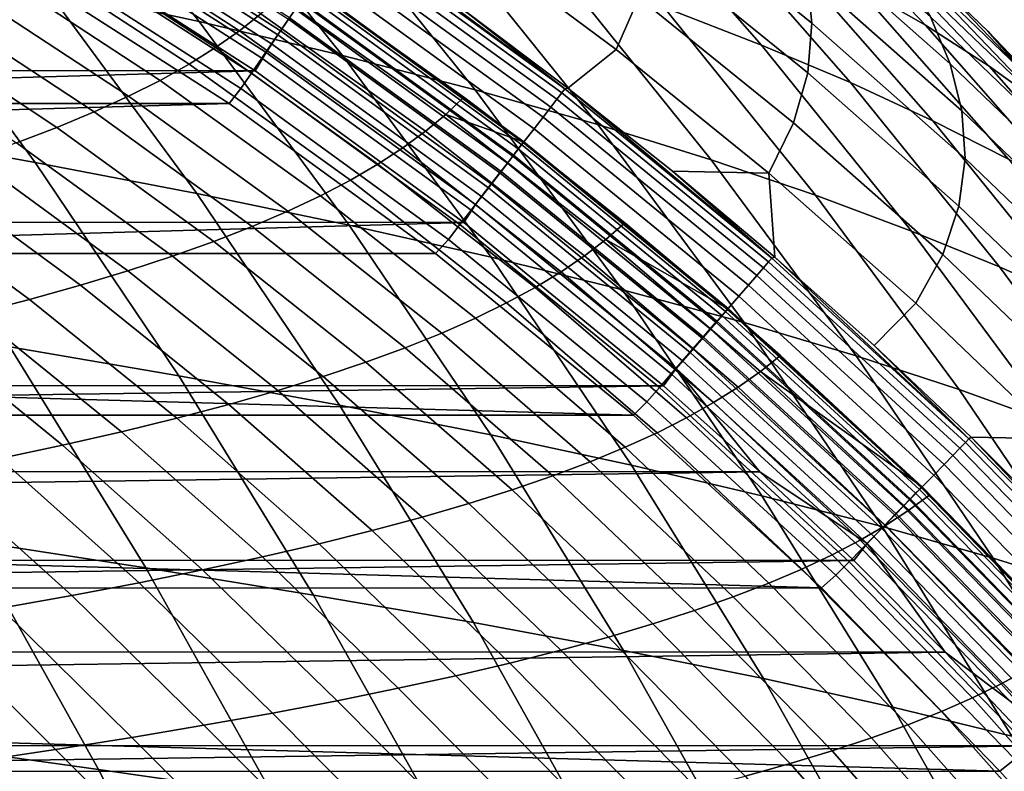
# Model space of a CAD drawing. Header units: metres. Extents: x -166 to 33, y -71 to 34.
# Tile 288 of 332: x 23.69 to 27.16, y 10.65 to 13.3. Entities that reach past the tile are written whole.
import ezdxf

# ---------------------------------------------------------------- set-up
doc = ezdxf.new("R2010")
doc.units = ezdxf.units.M
doc.layers.add('solid_12208131', color=7, linetype='CONTINUOUS')

msp = doc.modelspace()

# ---------------------------------------------------------------- linework, layer by layer
at = {"layer": 'solid_12208131'}
for points in [[(24.326982, 13.294647, 35.974609), (23.786894, 13.412196, 31.808123), (23.226309, 14.113138, 31.90362), (23.770571, 13.989454, 36.064831)], [(26.325304, 13.86606, 77.706451), (26.883781, 13.281144, 77.653587), (26.63625, 13.423841, 73.516953), (26.072069, 14.015041, 73.573433)], [(24.830601, 13.175327, 40.147774), (24.326982, 13.294647, 35.974609), (23.770571, 13.989454, 36.064831), (24.278469, 13.863908, 40.232681)], [(26.306143, 13.211804, 61.029514), (25.962717, 13.345342, 56.878803), (25.402365, 13.985402, 56.948277), (25.750963, 13.845538, 61.094799)], [(26.545885, 13.796626, 94.281097), (27.10375, 13.26016, 94.240379), (26.944376, 13.413281, 90.106117), (26.380301, 13.955942, 90.15036)], [(25.925026, 13.742164, 119.155853), (26.483664, 13.288661, 119.135696), (26.465588, 13.462299, 114.988335), (25.899817, 13.921728, 115.012863)], [(26.555084, 13.716157, 81.839005), (27.107796, 13.137564, 81.789665), (26.883781, 13.281144, 77.653587), (26.325304, 13.86606, 77.706451)], [(25.297934, 13.054315, 44.321331), (24.830601, 13.175327, 40.147774), (24.278469, 13.863908, 40.232681), (24.750217, 13.736584, 44.401089)], [(26.306143, 13.211804, 61.029514), (25.750963, 13.845538, 61.094799), (26.070145, 13.706836, 65.238304), (26.620121, 13.079599, 65.176971)], [(24.644629, 13.307005, 136.157349), (23.870296, 13.80476, 136.157349), (23.833061, 13.743019, 136.180923), (24.603951, 13.247478, 136.180923)], [(24.612734, 13.261742, 136.560669), (23.841148, 13.757935, 136.560669), (23.866915, 13.800641, 136.606796), (24.640884, 13.302917, 136.606796)], [(25.875032, 13.379036, 127.457703), (25.313173, 13.797794, 127.468819), (25.240664, 13.608592, 131.622726), (25.794889, 13.195576, 131.616821)], [(26.417253, 13.634583, 110.846291), (26.970348, 13.145993, 110.818581), (26.900974, 13.310749, 106.677879), (26.341137, 13.805462, 106.709427)], [(26.68783, 13.636039, 98.411095), (27.239408, 13.105818, 98.373795), (27.10375, 13.26016, 94.240379), (26.545885, 13.796626, 94.281097)], [(24.603951, 13.247478, 136.180923), (23.833061, 13.743019, 136.180923), (23.794588, 13.679225, 136.195221), (24.561918, 13.18597, 136.195221)], [(24.581314, 13.215787, 136.521744), (23.812387, 13.710269, 136.521744), (23.841148, 13.757935, 136.560669), (24.612734, 13.261742, 136.560669)], [(25.730062, 12.931748, 48.490124), (25.297934, 13.054315, 44.321331), (24.750217, 13.736584, 44.401089), (25.186907, 13.607626, 48.565048)], [(25.917589, 13.561249, 123.304092), (26.469009, 13.113716, 123.288513), (26.483664, 13.288661, 119.135696), (25.925026, 13.742164, 119.155853)], [(24.547205, 13.165899, 136.490723), (23.781168, 13.658525, 136.490723), (23.812387, 13.710269, 136.521744), (24.581314, 13.215787, 136.521744)], [(24.468227, 13.261527, 142.137817), (24.544041, 13.321686, 140.41571), (23.947332, 13.709262, 140.40715), (23.875267, 13.647406, 142.125015)], [(26.365168, 13.565726, 69.378807), (26.909821, 12.944945, 69.321228), (26.620121, 13.079599, 65.176971), (26.070145, 13.706836, 65.238304)], [(26.76144, 13.565255, 85.972015), (27.308323, 12.993029, 85.92614), (27.107796, 13.137564, 81.789665), (26.555084, 13.716157, 81.839005)], [(24.511038, 13.113001, 136.46817), (23.748062, 13.603658, 136.46817), (23.781168, 13.658525, 136.490723), (24.547205, 13.165899, 136.490723)], [(23.794588, 13.679225, 136.195221), (23.760414, 13.61153, 136.199997), (24.523552, 13.120598, 136.199997), (24.561918, 13.18597, 136.195221)], [(23.213644, 13.528216, 27.653147), (23.749229, 12.798166, 27.557758), (23.151136, 12.906811, 23.414053), (22.61167, 13.643054, 23.513912)], [(24.384022, 13.202442, 143.860886), (24.468227, 13.261527, 142.137817), (23.875267, 13.647406, 142.125015), (23.794849, 13.586653, 143.84375)], [(26.465588, 13.462299, 114.988335), (27.011869, 12.979883, 114.964645), (26.970348, 13.145993, 110.818581), (26.417253, 13.634583, 110.846291)], [(26.806217, 13.474102, 102.542381), (27.351437, 12.950177, 102.508484), (27.239408, 13.105818, 98.373795), (26.68783, 13.636039, 98.411095)], [(23.760414, 13.61153, 136.199997), (7.33399, 13.612463, 136.199997), (6.570978, 13.121778, 136.199997)], [(24.523552, 13.120598, 136.199997), (23.760414, 13.61153, 136.199997), (6.570978, 13.121778, 136.199997)], [(24.47348, 13.058066, 136.454514), (23.713684, 13.546679, 136.454514), (23.748062, 13.603658, 136.46817), (24.511038, 13.113001, 136.46817)], [(25.602901, 13.043093, 135.780701), (24.842087, 13.595957, 135.780701), (24.826643, 13.573358, 135.85144), (25.586197, 13.021409, 135.85144)], [(25.614023, 13.057531, 135.707077), (24.852371, 13.611006, 135.707077), (24.842087, 13.595957, 135.780701), (25.602901, 13.043093, 135.780701)], [(25.614023, 13.057531, 135.707077), (24.862116, 13.614232, 135.633392), (24.852371, 13.611006, 135.707077)], [(25.614023, 13.057531, 135.707077), (25.247593, 13.342394, 135.633362), (24.862116, 13.614232, 135.633392)], [(26.128817, 12.807818, 52.653721), (25.730062, 12.931748, 48.490124), (25.186907, 13.607626, 48.565048), (25.590353, 13.477231, 52.724121)], [(25.794889, 13.195576, 131.616821), (25.240664, 13.608592, 131.622726), (25.247593, 13.342394, 135.633362), (25.624828, 13.059986, 135.633331)], [(24.29109, 13.144382, 145.58493), (24.384022, 13.202442, 143.860886), (23.794849, 13.586653, 143.84375), (23.705748, 13.526954, 145.563385)], [(25.586197, 13.021409, 135.85144), (24.826643, 13.573358, 135.85144), (24.806286, 13.54357, 135.918167), (25.56418, 12.992828, 135.918167)], [(25.875032, 13.379036, 127.457703), (26.419151, 12.937516, 127.44693), (26.469009, 13.113716, 123.288513), (25.917589, 13.561249, 123.304092)], [(26.63625, 13.423841, 73.516953), (27.175512, 12.809553, 73.462959), (26.909821, 12.944945, 69.321228), (26.365168, 13.565726, 69.378807)], [(26.944376, 13.413281, 90.106117), (27.485369, 12.847466, 90.06369), (27.308323, 12.993029, 85.92614), (26.76144, 13.565255, 85.972015)], [(23.786894, 13.412196, 31.808123), (24.318583, 12.688401, 31.717548), (23.749229, 12.798166, 27.557758), (23.213644, 13.528216, 27.653147)], [(24.189093, 13.087298, 147.309937), (24.29109, 13.144382, 145.58493), (23.705748, 13.526954, 145.563385), (23.607622, 13.468257, 147.283905)], [(24.47348, 13.058066, 136.454514), (24.431746, 13.005406, 136.449997), (23.676027, 13.49112, 136.449997), (23.713684, 13.546679, 136.454514)], [(25.56418, 12.992828, 135.918167), (24.806286, 13.54357, 135.918167), (24.781343, 13.507068, 135.979797), (25.537203, 12.957808, 135.979797)], [(6.665222, 13.00564, 136.449997), (23.676027, 13.49112, 136.449997), (24.431746, 13.005406, 136.449997)], [(25.537203, 12.957808, 135.979797), (24.781343, 13.507068, 135.979797), (24.752211, 13.464437, 136.03537), (25.505695, 12.916905, 136.03537)], [(24.077688, 13.031141, 149.035843), (24.189093, 13.087298, 147.309937), (23.607622, 13.468257, 147.283905), (23.500137, 13.410513, 149.005264)], [(25.505695, 12.916905, 136.03537), (24.752211, 13.464437, 136.03537), (24.719355, 13.416359, 136.083984), (25.470161, 12.870775, 136.083984)], [(26.496367, 12.68245, 56.812637), (26.128817, 12.807818, 52.653721), (25.590353, 13.477231, 52.724121), (25.962717, 13.345342, 56.878803)], [(26.483664, 13.288661, 119.135696), (27.023056, 12.812467, 119.116226), (27.011869, 12.979883, 114.964645), (26.465588, 13.462299, 114.988335)], [(26.900974, 13.310749, 106.677879), (27.439772, 12.793176, 106.647514), (27.351437, 12.950177, 102.508484), (26.806217, 13.474102, 102.542381)], [(25.194536, 12.967583, 138.698807), (25.258347, 13.028007, 136.974548), (24.714088, 13.416642, 136.974319), (24.611801, 13.382967, 138.694534)], [(25.470161, 12.870775, 136.083984), (24.719355, 13.416359, 136.083984), (24.683302, 13.3636, 136.124847), (25.431168, 12.820156, 136.124847)], [(24.717043, 13.414306, 136.911667), (24.714088, 13.416642, 136.974319), (25.258347, 13.028007, 136.974548)], [(26.883781, 13.281144, 77.653587), (27.417595, 12.673387, 77.60305), (27.175512, 12.809553, 73.462959), (26.63625, 13.423841, 73.516953)], [(23.956535, 12.975863, 150.762558), (24.077688, 13.031141, 149.035843), (23.500137, 13.410513, 149.005264), (23.382956, 13.353671, 150.727325)], [(24.854713, 12.577188, 35.889038), (24.318583, 12.688401, 31.717548), (23.786894, 13.412196, 31.808123), (24.326982, 13.294647, 35.974609)], [(25.123167, 12.908153, 140.424042), (25.194536, 12.967583, 138.698807), (24.611801, 13.382967, 138.694534), (24.544041, 13.321686, 140.41571)], [(25.433308, 12.824258, 136.717056), (24.685373, 13.367988, 136.717056), (24.700891, 13.390682, 136.779175), (25.450089, 12.846033, 136.779175)], [(25.450089, 12.846033, 136.779175), (24.700891, 13.390682, 136.779175), (24.711512, 13.406218, 136.844452), (25.461576, 12.860938, 136.844452)], [(25.461576, 12.860938, 136.844452), (24.711512, 13.406218, 136.844452), (24.717043, 13.414306, 136.911667), (25.467556, 12.868698, 136.911667)], [(24.717043, 13.414306, 136.911667), (25.258347, 13.028007, 136.974548), (25.465092, 12.871324, 136.97464)], [(25.467556, 12.868698, 136.911667), (24.717043, 13.414306, 136.911667), (25.465092, 12.871324, 136.97464)], [(27.10375, 13.26016, 94.240379), (27.638786, 12.700803, 94.201324), (27.485369, 12.847466, 90.06369), (26.944376, 13.413281, 90.106117)], [(23.825294, 12.921412, 152.489929), (23.956535, 12.975863, 150.762558), (23.382956, 13.353671, 150.727325), (23.255733, 13.297681, 152.449997)], [(25.431168, 12.820156, 136.124847), (24.683302, 13.3636, 136.124847), (24.644629, 13.307005, 136.157349), (25.389339, 12.765856, 136.157349)], [(25.411541, 12.796015, 136.659241), (24.665249, 13.338551, 136.659241), (24.685373, 13.367988, 136.717056), (25.433308, 12.824258, 136.717056)], [(26.419151, 12.937516, 127.44693), (25.875032, 13.379036, 127.457703), (25.794889, 13.195576, 131.616821), (26.331617, 12.760111, 131.611099)], [(25.043709, 12.849813, 142.150284), (25.123167, 12.908153, 140.424042), (24.544041, 13.321686, 140.41571), (24.468227, 13.261527, 142.137817)], [(25.385191, 12.761826, 136.606796), (24.640884, 13.302917, 136.606796), (24.665249, 13.338551, 136.659241), (25.411541, 12.796015, 136.659241)], [(25.614023, 13.057531, 135.707077), (25.624828, 13.059986, 135.633331), (25.247593, 13.342394, 135.633362)], [(26.834864, 12.555467, 60.967339), (26.496367, 12.68245, 56.812637), (25.962717, 13.345342, 56.878803), (26.306143, 13.211804, 61.029514)], [(23.683622, 12.867743, 154.21785), (23.825294, 12.921412, 152.489929), (23.255733, 13.297681, 152.449997), (23.118134, 13.242493, 154.173141)], [(25.354269, 12.464296, 40.067242), (24.854713, 12.577188, 35.889038), (24.326982, 13.294647, 35.974609), (24.830601, 13.175327, 40.147774)], [(25.389339, 12.765856, 136.157349), (24.644629, 13.307005, 136.157349), (24.603951, 13.247478, 136.180923), (25.345345, 12.708741, 136.180923)], [(25.354746, 12.722321, 136.560669), (24.612734, 13.261742, 136.560669), (24.640884, 13.302917, 136.606796), (25.385191, 12.761826, 136.606796)], [(26.469009, 13.113716, 123.288513), (27.001434, 12.643791, 123.273468), (27.023056, 12.812467, 119.116226), (26.483664, 13.288661, 119.135696)], [(27.107796, 13.137564, 81.789665), (27.636097, 12.536377, 81.7425), (27.417595, 12.673387, 77.60305), (26.883781, 13.281144, 77.653587)], [(26.970348, 13.145993, 110.818581), (27.502657, 12.634827, 110.791908), (27.439772, 12.793176, 106.647514), (26.900974, 13.310749, 106.677879)], [(24.955822, 12.792516, 143.877563), (25.043709, 12.849813, 142.150284), (24.468227, 13.261527, 142.137817), (24.384022, 13.202442, 143.860886)], [(25.345345, 12.708741, 136.180923), (24.603951, 13.247478, 136.180923), (24.561918, 13.18597, 136.195221), (25.299885, 12.649728, 136.195221)], [(25.320765, 12.678228, 136.521744), (24.581314, 13.215787, 136.521744), (24.612734, 13.261742, 136.560669), (25.354746, 12.722321, 136.560669)], [(27.239408, 13.105818, 98.373795), (27.768417, 12.552971, 98.33802), (27.638786, 12.700803, 94.201324), (27.10375, 13.26016, 94.240379)], [(25.283876, 12.630363, 136.490723), (24.547205, 13.165899, 136.490723), (24.581314, 13.215787, 136.521744), (25.320765, 12.678228, 136.521744)], [(26.834864, 12.555467, 60.967339), (26.306143, 13.211804, 61.029514), (26.620121, 13.079599, 65.176971), (27.143892, 12.429986, 65.118553)], [(24.859167, 12.736213, 145.605865), (24.955822, 12.792516, 143.877563), (24.384022, 13.202442, 143.860886), (24.29109, 13.144382, 145.58493)], [(24.561918, 13.18597, 136.195221), (24.523552, 13.120598, 136.199997), (25.258116, 12.586449, 136.199997), (25.299885, 12.649728, 136.195221)], [(25.817415, 12.349803, 44.245686), (25.354269, 12.464296, 40.067242), (24.830601, 13.175327, 40.147774), (25.297934, 13.054315, 44.321331)], [(26.331617, 12.760111, 131.611099), (25.794889, 13.195576, 131.616821), (25.624828, 13.059986, 135.633331), (25.993305, 12.767429, 135.633301)], [(24.753403, 12.680858, 147.335236), (24.859167, 12.736213, 145.605865), (24.29109, 13.144382, 145.58493), (24.189093, 13.087298, 147.309937)], [(25.244761, 12.57961, 136.46817), (24.511038, 13.113001, 136.46817), (24.547205, 13.165899, 136.490723), (25.283876, 12.630363, 136.490723)], [(27.011869, 12.979883, 114.964645), (27.537621, 12.475176, 114.941849), (27.502657, 12.634827, 110.791908), (26.970348, 13.145993, 110.818581)], [(24.523552, 13.120598, 136.199997), (6.570978, 13.121778, 136.199997), (5.83672, 12.588051, 136.199997)], [(25.258116, 12.586449, 136.199997), (24.523552, 13.120598, 136.199997), (5.83672, 12.588051, 136.199997)], [(25.20414, 12.526903, 136.454514), (24.47348, 13.058066, 136.454514), (24.511038, 13.113001, 136.46817), (25.244761, 12.57961, 136.46817)], [(26.419151, 12.937516, 127.44693), (26.944527, 12.473906, 127.436531), (27.001434, 12.643791, 123.273468), (26.469009, 13.113716, 123.288513)], [(27.308323, 12.993029, 85.92614), (27.831053, 12.398455, 85.882294), (27.636097, 12.536377, 81.7425), (27.107796, 13.137564, 81.789665)], [(24.638187, 12.626402, 149.065582), (24.753403, 12.680858, 147.335236), (24.189093, 13.087298, 147.309937), (24.077688, 13.031141, 149.035843)], [(26.909821, 12.944945, 69.321228), (27.428522, 12.30202, 69.266388), (27.143892, 12.429986, 65.118553), (26.620121, 13.079599, 65.176971)], [(25.20414, 12.526903, 136.454514), (25.159126, 12.476976, 136.449997), (24.431746, 13.005406, 136.449997), (24.47348, 13.058066, 136.454514)], [(26.245216, 12.233837, 48.419064), (25.817415, 12.349803, 44.245686), (25.297934, 13.054315, 44.321331), (25.730062, 12.931748, 48.490124)], [(26.330967, 12.447548, 135.780701), (25.602901, 13.043093, 135.780701), (25.586197, 13.021409, 135.85144), (26.313053, 12.426856, 135.85144)], [(26.342896, 12.461327, 135.707077), (25.614023, 13.057531, 135.707077), (25.602901, 13.043093, 135.780701), (26.330967, 12.447548, 135.780701)], [(26.342896, 12.461327, 135.707077), (25.624828, 13.059986, 135.633331), (25.614023, 13.057531, 135.707077)], [(26.342896, 12.461327, 135.707077), (25.993305, 12.767429, 135.633301), (25.624828, 13.059986, 135.633331)], [(5.937696, 12.477086, 136.449997), (6.665222, 13.00564, 136.449997), (24.431746, 13.005406, 136.449997)], [(5.937696, 12.477086, 136.449997), (24.431746, 13.005406, 136.449997), (25.159126, 12.476976, 136.449997)], [(24.513178, 12.572798, 150.796783), (24.638187, 12.626402, 149.065582), (24.077688, 13.031141, 149.035843), (23.956535, 12.975863, 150.762558)], [(25.465092, 12.871324, 136.97464), (25.258347, 13.028007, 136.974548), (25.194536, 12.967583, 138.698807)], [(26.313053, 12.426856, 135.85144), (25.586197, 13.021409, 135.85144), (25.56418, 12.992828, 135.918167), (26.289442, 12.399583, 135.918167)], [(24.378029, 12.519998, 152.528732), (24.513178, 12.572798, 150.796783), (23.956535, 12.975863, 150.762558), (23.825294, 12.921412, 152.489929)], [(25.683546, 12.469446, 140.432129), (25.758411, 12.526903, 138.702957), (25.194536, 12.967583, 138.698807), (25.123167, 12.908153, 140.424042)], [(25.758411, 12.526903, 138.702957), (25.825739, 12.58526, 136.974808), (25.465092, 12.871324, 136.97464), (25.194536, 12.967583, 138.698807)], [(26.289442, 12.399583, 135.918167), (25.56418, 12.992828, 135.918167), (25.537203, 12.957808, 135.979797), (26.260509, 12.366163, 135.979797)], [(27.023056, 12.812467, 119.116226), (27.542179, 12.314269, 119.097488), (27.537621, 12.475176, 114.941849), (27.011869, 12.979883, 114.964645)], [(26.260509, 12.366163, 135.979797), (25.537203, 12.957808, 135.979797), (25.505695, 12.916905, 136.03537), (26.226719, 12.327131, 136.03537)], [(26.639521, 12.116583, 52.586945), (26.245216, 12.233837, 48.419064), (25.730062, 12.931748, 48.490124), (26.128817, 12.807818, 52.653721)], [(26.944527, 12.473906, 127.436531), (26.419151, 12.937516, 127.44693), (26.331617, 12.760111, 131.611099), (26.849857, 12.302857, 131.60556)], [(27.175512, 12.809553, 73.462959), (27.689083, 12.173352, 73.411545), (27.428522, 12.30202, 69.266388), (26.909821, 12.944945, 69.321228)], [(23.749229, 12.798166, 27.557758), (24.25485, 12.04637, 27.467709), (23.660421, 12.148637, 23.31978), (23.151136, 12.906811, 23.414053)], [(24.232397, 12.467955, 154.261292), (24.378029, 12.519998, 152.528732), (23.825294, 12.921412, 152.489929), (23.683622, 12.867743, 154.21785)], [(25.600555, 12.413045, 142.162384), (25.683546, 12.469446, 140.432129), (25.123167, 12.908153, 140.424042), (25.043709, 12.849813, 142.150284)], [(26.226719, 12.327131, 136.03537), (25.505695, 12.916905, 136.03537), (25.470161, 12.870775, 136.083984), (26.18861, 12.283112, 136.083984)], [(24.075937, 12.41662, 155.994339), (24.232397, 12.467955, 154.261292), (23.683622, 12.867743, 154.21785), (23.531178, 12.814804, 155.946198)], [(26.18861, 12.283112, 136.083984), (25.470161, 12.870775, 136.083984), (25.431168, 12.820156, 136.124847), (26.146793, 12.234807, 136.124847)], [(26.166922, 12.259401, 136.779175), (25.450089, 12.846033, 136.779175), (25.461576, 12.860938, 136.844452), (26.179241, 12.273625, 136.844452)], [(26.179241, 12.273625, 136.844452), (25.461576, 12.860938, 136.844452), (25.467556, 12.868698, 136.911667), (26.185654, 12.281031, 136.911667)], [(25.467556, 12.868698, 136.911667), (25.465092, 12.871324, 136.97464), (25.825739, 12.58526, 136.974808)], [(25.467556, 12.868698, 136.911667), (25.825739, 12.58526, 136.974808), (26.182003, 12.28578, 136.974991)], [(26.185654, 12.281031, 136.911667), (25.467556, 12.868698, 136.911667), (26.182003, 12.28578, 136.974991)], [(25.5091, 12.357651, 143.893723), (25.600555, 12.413045, 142.162384), (25.043709, 12.849813, 142.150284), (24.955822, 12.792516, 143.877563)], [(26.148926, 12.238621, 136.717056), (25.433308, 12.824258, 136.717056), (25.450089, 12.846033, 136.779175), (26.166922, 12.259401, 136.779175)], [(23.908306, 12.365948, 157.727753), (24.075937, 12.41662, 155.994339), (23.531178, 12.814804, 155.946198), (23.367619, 12.762547, 157.67485)], [(24.318583, 12.688401, 31.717548), (24.820524, 11.943047, 31.63204), (24.25485, 12.04637, 27.467709), (23.749229, 12.798166, 27.557758)], [(25.408834, 12.30322, 145.626175), (25.5091, 12.357651, 143.893723), (24.955822, 12.792516, 143.877563), (24.859167, 12.736213, 145.605865)], [(26.09733, 12.179041, 136.606796), (25.385191, 12.761826, 136.606796), (25.411541, 12.796015, 136.659241), (26.125586, 12.211668, 136.659241)], [(26.146793, 12.234807, 136.124847), (25.431168, 12.820156, 136.124847), (25.389339, 12.765856, 136.157349), (26.101933, 12.18299, 136.157349)], [(26.125586, 12.211668, 136.659241), (25.411541, 12.796015, 136.659241), (25.433308, 12.824258, 136.717056), (26.148926, 12.238621, 136.717056)], [(27.002504, 11.997949, 56.749886), (26.639521, 12.116583, 52.586945), (26.128817, 12.807818, 52.653721), (26.496367, 12.68245, 56.812637)], [(27.001434, 12.643791, 123.273468), (27.513851, 12.152152, 123.258995), (27.542179, 12.314269, 119.097488), (27.023056, 12.812467, 119.116226)], [(23.72917, 12.315889, 159.46138), (23.908306, 12.365948, 157.727753), (23.367619, 12.762547, 157.67485), (23.19261, 12.710922, 159.403656)], [(26.101933, 12.18299, 136.157349), (25.389339, 12.765856, 136.157349), (25.345345, 12.708741, 136.180923), (26.05475, 12.128488, 136.180923)], [(26.06468, 12.14134, 136.560669), (25.354746, 12.722321, 136.560669), (25.385191, 12.761826, 136.606796), (26.09733, 12.179041, 136.606796)], [(26.331617, 12.760111, 131.611099), (25.993305, 12.767429, 135.633301), (26.352699, 12.465024, 135.633286)], [(26.342896, 12.461327, 135.707077), (26.352699, 12.465024, 135.633286), (25.993305, 12.767429, 135.633301)], [(26.849857, 12.302857, 131.60556), (26.331617, 12.760111, 131.611099), (26.352699, 12.465024, 135.633286), (26.703016, 12.152776, 135.633255)], [(25.299421, 12.249705, 147.359741), (25.408834, 12.30322, 145.626175), (24.859167, 12.736213, 145.605865), (24.753403, 12.680858, 147.335236)], [(26.02824, 12.099263, 136.521744), (25.320765, 12.678228, 136.521744), (25.354746, 12.722321, 136.560669), (26.06468, 12.14134, 136.560669)], [(23.538189, 12.266397, 161.195084), (23.72917, 12.315889, 159.46138), (23.19261, 12.710922, 159.403656), (23.005817, 12.659883, 161.132492)], [(25.352917, 11.838358, 35.808258), (24.820524, 11.943047, 31.63204), (24.318583, 12.688401, 31.717548), (24.854713, 12.577188, 35.889038)], [(26.05475, 12.128488, 136.180923), (25.345345, 12.708741, 136.180923), (25.299885, 12.649728, 136.195221), (26.005997, 12.072172, 136.195221)], [(25.180511, 12.197061, 149.094376), (25.299421, 12.249705, 147.359741), (24.753403, 12.680858, 147.335236), (24.638187, 12.626402, 149.065582)], [(25.988684, 12.053586, 136.490723), (25.283876, 12.630363, 136.490723), (25.320765, 12.678228, 136.521744), (26.02824, 12.099263, 136.521744)], [(27.336325, 11.877734, 60.908371), (27.002504, 11.997949, 56.749886), (26.496367, 12.68245, 56.812637), (26.834864, 12.555467, 60.967339)], [(25.051762, 12.14524, 150.829956), (25.180511, 12.197061, 149.094376), (24.638187, 12.626402, 149.065582), (24.513178, 12.572798, 150.796783)], [(25.946737, 12.005151, 136.46817), (25.244761, 12.57961, 136.46817), (25.283876, 12.630363, 136.490723), (25.988684, 12.053586, 136.490723)], [(25.299885, 12.649728, 136.195221), (25.258116, 12.586449, 136.199997), (25.96146, 12.010715, 136.199997), (26.005997, 12.072172, 136.195221)], [(26.944527, 12.473906, 127.436531), (27.450159, 11.988873, 127.426529), (27.513851, 12.152152, 123.258995), (27.001434, 12.643791, 123.273468)], [(25.258116, 12.586449, 136.199997), (5.83672, 12.588051, 136.199997), (5.133691, 12.012799, 136.199997)], [(25.96146, 12.010715, 136.199997), (25.258116, 12.586449, 136.199997), (5.133691, 12.012799, 136.199997)], [(26.182003, 12.28578, 136.974991), (25.825739, 12.58526, 136.974808), (25.758411, 12.526903, 138.702957)], [(24.912827, 12.094196, 152.56633), (25.051762, 12.14524, 150.829956), (24.513178, 12.572798, 150.796783), (24.378029, 12.519998, 152.528732)], [(25.848639, 11.732087, 39.991215), (25.352917, 11.838358, 35.808258), (24.854713, 12.577188, 35.889038), (25.354269, 12.464296, 40.067242)], [(25.903179, 11.954852, 136.454514), (25.20414, 12.526903, 136.454514), (25.244761, 12.57961, 136.46817), (25.946737, 12.005151, 136.46817)], [(27.336325, 11.877734, 60.908371), (26.834864, 12.555467, 60.967339), (27.143892, 12.429986, 65.118553), (27.640665, 11.759193, 65.063156)], [(24.763355, 12.043886, 154.303375), (24.912827, 12.094196, 152.56633), (24.378029, 12.519998, 152.528732), (24.232397, 12.467955, 154.261292)], [(25.903179, 11.954852, 136.454514), (25.855291, 11.907668, 136.449997), (25.159126, 12.476976, 136.449997), (25.20414, 12.526903, 136.454514)], [(26.22401, 12.006351, 140.439957), (26.302254, 12.061716, 138.70697), (25.758411, 12.526903, 138.702957), (25.683546, 12.469446, 140.432129)], [(26.302254, 12.061716, 138.70697), (26.372715, 12.118114, 136.975082), (26.182003, 12.28578, 136.974991), (25.758411, 12.526903, 138.702957)], [(5.241344, 11.907596, 136.449997), (5.937696, 12.477086, 136.449997), (25.855291, 11.907668, 136.449997)], [(5.937696, 12.477086, 136.449997), (25.159126, 12.476976, 136.449997), (25.855291, 11.907668, 136.449997)], [(24.603004, 11.994261, 156.040985), (24.763355, 12.043886, 154.303375), (24.232397, 12.467955, 154.261292), (24.075937, 12.41662, 155.994339)], [(26.307831, 11.624307, 44.174271), (25.848639, 11.732087, 39.991215), (25.354269, 12.464296, 40.067242), (25.817415, 12.349803, 44.245686)], [(26.137609, 11.952001, 142.174072), (26.22401, 12.006351, 140.439957), (25.683546, 12.469446, 140.432129), (25.600555, 12.413045, 142.162384)], [(27.02397, 11.811353, 135.780701), (26.330967, 12.447548, 135.780701), (26.313053, 12.426856, 135.85144), (27.0049, 11.791724, 135.85144)], [(27.036669, 11.824424, 135.707077), (26.342896, 12.461327, 135.707077), (26.330967, 12.447548, 135.780701), (27.02397, 11.811353, 135.780701)], [(27.036669, 11.824424, 135.707077), (26.352699, 12.465024, 135.633286), (26.342896, 12.461327, 135.707077)], [(27.036669, 11.824424, 135.707077), (26.703016, 12.152776, 135.633255), (26.352699, 12.465024, 135.633286)], [(27.450159, 11.988873, 127.426529), (26.944527, 12.473906, 127.436531), (26.849857, 12.302857, 131.60556), (27.348619, 11.824474, 131.60025)], [(24.431429, 11.945275, 157.779007), (24.603004, 11.994261, 156.040985), (24.075937, 12.41662, 155.994339), (23.908306, 12.365948, 157.727753)], [(26.042706, 11.898624, 143.909332), (26.137609, 11.952001, 142.174072), (25.600555, 12.413045, 142.162384), (25.5091, 12.357651, 143.893723)], [(27.0049, 11.791724, 135.85144), (26.313053, 12.426856, 135.85144), (26.289442, 12.399583, 135.918167), (26.979763, 11.765851, 135.918167)], [(27.428522, 12.30202, 69.266388), (27.920486, 11.638133, 69.214378), (27.640665, 11.759193, 65.063156), (27.143892, 12.429986, 65.118553)], [(26.979763, 11.765851, 135.918167), (26.289442, 12.399583, 135.918167), (26.260509, 12.366163, 135.979797), (26.948963, 11.734148, 135.979797)], [(24.248289, 11.896883, 159.517303), (24.431429, 11.945275, 157.779007), (23.908306, 12.365948, 157.727753), (23.72917, 12.315889, 159.46138)], [(25.938953, 11.846175, 145.645782), (26.042706, 11.898624, 143.909332), (25.5091, 12.357651, 143.893723), (25.408834, 12.30322, 145.626175)], [(26.731548, 11.515138, 48.351978), (26.307831, 11.624307, 44.174271), (25.817415, 12.349803, 44.245686), (26.245216, 12.233837, 48.419064)], [(26.948963, 11.734148, 135.979797), (26.260509, 12.366163, 135.979797), (26.226719, 12.327131, 136.03537), (26.912992, 11.697121, 136.03537)], [(24.053247, 11.849039, 161.255692), (24.248289, 11.896883, 159.517303), (23.72917, 12.315889, 159.46138), (23.538189, 12.266397, 161.195084)], [(26.912992, 11.697121, 136.03537), (26.226719, 12.327131, 136.03537), (26.18861, 12.283112, 136.083984), (26.872423, 11.655361, 136.083984)], [(25.826014, 11.79461, 147.383423), (25.938953, 11.846175, 145.645782), (25.408834, 12.30322, 145.626175), (25.299421, 12.249705, 147.359741)], [(26.872423, 11.655361, 136.083984), (26.18861, 12.283112, 136.083984), (26.146793, 12.234807, 136.124847), (26.827906, 11.609537, 136.124847)], [(26.849091, 11.632723, 136.779175), (26.166922, 12.259401, 136.779175), (26.179241, 12.273625, 136.844452), (26.862204, 11.646216, 136.844452)], [(26.862204, 11.646216, 136.844452), (26.179241, 12.273625, 136.844452), (26.185654, 12.281031, 136.911667), (26.86903, 11.653242, 136.911667)], [(26.185654, 12.281031, 136.911667), (26.182003, 12.28578, 136.974991), (26.372715, 12.118114, 136.975082)], [(26.185654, 12.281031, 136.911667), (26.372715, 12.118114, 136.975082), (26.863487, 11.661122, 136.975342)], [(26.86903, 11.653242, 136.911667), (26.185654, 12.281031, 136.911667), (26.863487, 11.661122, 136.975342)], [(27.348619, 11.824474, 131.60025), (26.849857, 12.302857, 131.60556), (26.703016, 12.152776, 135.633255), (27.044054, 11.830832, 135.633224)], [(23.660421, 12.148637, 23.31978), (24.138664, 11.369845, 23.231253), (23.522972, 11.464862, 19.097691), (23.041275, 12.250159, 19.189827)], [(23.845968, 11.801696, 162.994049), (24.053247, 11.849039, 161.255692), (23.538189, 12.266397, 161.195084), (23.33503, 12.217422, 162.92868)], [(25.703537, 11.743884, 149.122192), (25.826014, 11.79461, 147.383423), (25.299421, 12.249705, 147.359741), (25.180511, 12.197061, 149.094376)], [(26.80509, 11.58744, 136.659241), (26.125586, 12.211668, 136.659241), (26.148926, 12.238621, 136.717056), (26.829935, 11.613008, 136.717056)], [(26.829935, 11.613008, 136.717056), (26.148926, 12.238621, 136.717056), (26.166922, 12.259401, 136.779175), (26.849091, 11.632723, 136.779175)], [(23.626112, 11.754807, 164.732193), (23.845968, 11.801696, 162.994049), (23.33503, 12.217422, 162.92868), (23.119356, 12.168921, 164.662048)], [(26.775013, 11.556486, 136.606796), (26.09733, 12.179041, 136.606796), (26.125586, 12.211668, 136.659241), (26.80509, 11.58744, 136.659241)], [(26.827906, 11.609537, 136.124847), (26.146793, 12.234807, 136.124847), (26.101933, 12.18299, 136.157349), (26.780151, 11.560381, 136.157349)], [(27.121649, 11.404758, 52.523907), (26.731548, 11.515138, 48.351978), (26.245216, 12.233837, 48.419064), (26.639521, 12.116583, 52.586945)], [(25.571175, 11.693953, 150.861969), (25.703537, 11.743884, 149.122192), (25.180511, 12.197061, 149.094376), (25.051762, 12.14524, 150.829956)], [(26.780151, 11.560381, 136.157349), (26.101933, 12.18299, 136.157349), (26.05475, 12.128488, 136.180923), (26.729923, 11.508677, 136.180923)], [(26.740261, 11.52072, 136.560669), (26.06468, 12.14134, 136.560669), (26.09733, 12.179041, 136.606796), (26.775013, 11.556486, 136.606796)], [(24.25485, 12.04637, 27.467709), (24.72965, 11.274131, 27.383148), (24.138664, 11.369845, 23.231253), (23.660421, 12.148637, 23.31978)], [(25.428577, 11.644771, 152.602615), (25.571175, 11.693953, 150.861969), (25.051762, 12.14524, 150.829956), (24.912827, 12.094196, 152.56633)], [(26.701473, 11.480802, 136.521744), (26.02824, 12.099263, 136.521744), (26.06468, 12.14134, 136.560669), (26.740261, 11.52072, 136.560669)], [(27.036669, 11.824424, 135.707077), (27.044054, 11.830832, 135.633224), (26.703016, 12.152776, 135.633255)], [(26.659365, 11.437468, 136.490723), (25.988684, 12.053586, 136.490723), (26.02824, 12.099263, 136.521744), (26.701473, 11.480802, 136.521744)], [(26.729923, 11.508677, 136.180923), (26.05475, 12.128488, 136.180923), (26.005997, 12.072172, 136.195221), (26.678022, 11.455255, 136.195221)], [(26.863487, 11.661122, 136.975342), (26.372715, 12.118114, 136.975082), (26.302254, 12.061716, 138.70697)], [(27.48032, 11.29306, 56.690643), (27.121649, 11.404758, 52.523907), (26.639521, 12.116583, 52.586945), (27.002504, 11.997949, 56.749886)], [(25.2754, 11.596294, 154.344009), (25.428577, 11.644771, 152.602615), (24.912827, 12.094196, 152.56633), (24.763355, 12.043886, 154.303375)], [(26.005997, 12.072172, 136.195221), (25.96146, 12.010715, 136.199997), (26.300617, 11.7079, 136.199997)], [(26.678022, 11.455255, 136.195221), (26.005997, 12.072172, 136.195221), (26.300617, 11.7079, 136.199997)], [(24.820524, 11.943047, 31.63204), (25.29187, 11.177423, 31.551744), (24.72965, 11.274131, 27.383148), (24.25485, 12.04637, 27.467709)], [(25.11129, 11.548479, 156.086014), (25.2754, 11.596294, 154.344009), (24.763355, 12.043886, 154.303375), (24.603004, 11.994261, 156.040985)], [(26.614717, 11.391519, 136.46817), (25.946737, 12.005151, 136.46817), (25.988684, 12.053586, 136.490723), (26.659365, 11.437468, 136.490723)], [(26.743399, 11.519646, 140.447495), (26.824892, 11.572807, 138.710846), (26.302254, 12.061716, 138.70697), (26.22401, 12.006351, 140.439957)], [(26.824892, 11.572807, 138.710846), (26.898518, 11.627012, 136.975357), (26.863487, 11.661122, 136.975342), (26.302254, 12.061716, 138.70697)], [(25.96146, 12.010715, 136.199997), (5.133691, 12.012799, 136.199997), (4.794648, 11.710178, 136.199997)], [(26.300617, 11.7079, 136.199997), (25.96146, 12.010715, 136.199997), (4.794648, 11.710178, 136.199997)], [(24.935902, 11.50128, 157.828491), (25.11129, 11.548479, 156.086014), (24.603004, 11.994261, 156.040985), (24.431429, 11.945275, 157.779007)], [(26.56835, 11.343801, 136.454514), (25.903179, 11.954852, 136.454514), (25.946737, 12.005151, 136.46817), (26.614717, 11.391519, 136.46817)], [(26.653713, 11.467462, 142.185318), (26.743399, 11.519646, 140.447495), (26.22401, 12.006351, 140.439957), (26.137609, 11.952001, 142.174072)], [(27.809723, 11.179818, 60.852699), (27.48032, 11.29306, 56.690643), (27.002504, 11.997949, 56.749886), (27.336325, 11.877734, 60.908371)], [(24.748896, 11.454653, 159.571274), (24.935902, 11.50128, 157.828491), (24.431429, 11.945275, 157.779007), (24.248289, 11.896883, 159.517303)], [(25.820753, 11.079437, 35.732399), (25.29187, 11.177423, 31.551744), (24.820524, 11.943047, 31.63204), (25.352917, 11.838358, 35.808258)], [(26.56835, 11.343801, 136.454514), (26.518059, 11.29923, 136.449997), (25.855291, 11.907668, 136.449997), (25.903179, 11.954852, 136.454514)], [(26.555489, 11.416211, 143.924347), (26.653713, 11.467462, 142.185318), (26.137609, 11.952001, 142.174072), (26.042706, 11.898624, 143.909332)], [(4.578425, 11.299017, 136.449997), (5.241344, 11.907596, 136.449997), (26.518059, 11.29923, 136.449997)], [(5.241344, 11.907596, 136.449997), (25.855291, 11.907668, 136.449997), (26.518059, 11.29923, 136.449997)], [(24.549931, 11.408554, 161.314224), (24.748896, 11.454653, 159.571274), (24.248289, 11.896883, 159.517303), (24.053247, 11.849039, 161.255692)], [(26.448383, 11.365852, 145.664642), (26.555489, 11.416211, 143.924347), (26.042706, 11.898624, 143.909332), (25.938953, 11.846175, 145.645782)], [(24.338671, 11.362937, 163.057159), (24.549931, 11.408554, 161.314224), (24.053247, 11.849039, 161.255692), (23.845968, 11.801696, 162.994049)], [(26.312874, 10.979968, 39.919823), (25.820753, 11.079437, 35.732399), (25.352917, 11.838358, 35.808258), (25.848639, 11.732087, 39.991215)], [(26.332048, 11.316343, 147.406189), (26.448383, 11.365852, 145.664642), (25.938953, 11.846175, 145.645782), (25.826014, 11.79461, 147.383423)], [(27.693129, 11.149048, 135.707077), (27.036669, 11.824424, 135.707077), (27.02397, 11.811353, 135.780701), (27.679699, 11.136727, 135.780701)], [(27.693129, 11.149048, 135.707077), (27.044054, 11.830832, 135.633224), (27.036669, 11.824424, 135.707077)], [(27.348619, 11.824474, 131.60025), (27.044054, 11.830832, 135.633224), (27.37574, 11.499194, 135.633194)], [(27.693129, 11.149048, 135.707077), (27.37574, 11.499194, 135.633194), (27.044054, 11.830832, 135.633224)], [(24.114775, 11.31776, 164.799927), (24.338671, 11.362937, 163.057159), (23.845968, 11.801696, 162.994049), (23.626112, 11.754807, 164.732193)], [(26.206137, 11.267639, 149.148956), (26.332048, 11.316343, 147.406189), (25.826014, 11.79461, 147.383423), (25.703537, 11.743884, 149.122192)], [(27.659534, 11.118225, 135.85144), (27.0049, 11.791724, 135.85144), (26.979763, 11.765851, 135.918167), (27.632954, 11.093838, 135.918167)], [(27.679699, 11.136727, 135.780701), (27.02397, 11.811353, 135.780701), (27.0049, 11.791724, 135.85144), (27.659534, 11.118225, 135.85144)], [(23.877903, 11.272976, 166.542343), (24.114775, 11.31776, 164.799927), (23.626112, 11.754807, 164.732193), (23.393345, 11.708328, 166.469971)], [(27.632954, 11.093838, 135.918167), (26.979763, 11.765851, 135.918167), (26.948963, 11.734148, 135.979797), (27.600384, 11.063954, 135.979797)], [(26.070297, 11.219699, 150.892776), (26.206137, 11.267639, 149.148956), (25.703537, 11.743884, 149.122192), (25.571175, 11.693953, 150.861969)], [(26.768353, 10.879083, 44.107208), (26.312874, 10.979968, 39.919823), (25.848639, 11.732087, 39.991215), (26.307831, 11.624307, 44.174271)], [(27.600384, 11.063954, 135.979797), (26.948963, 11.734148, 135.979797), (26.912992, 11.697121, 136.03537), (27.562346, 11.029054, 136.03537)], [(26.300617, 11.7079, 136.199997), (4.794648, 11.710178, 136.199997), (4.464201, 11.39782, 136.199997)], [(26.631132, 11.395398, 136.199997), (26.300617, 11.7079, 136.199997), (4.464201, 11.39782, 136.199997)], [(23.627708, 11.228541, 168.284363), (23.877903, 11.272976, 166.542343), (23.393345, 11.708328, 166.469971), (23.147316, 11.662213, 168.207306)], [(25.924179, 11.172479, 152.637543), (26.070297, 11.219699, 150.892776), (25.571175, 11.693953, 150.861969), (25.428577, 11.644771, 152.602615)], [(26.678022, 11.455255, 136.195221), (26.300617, 11.7079, 136.199997), (26.631132, 11.395398, 136.199997)], [(27.562346, 11.029054, 136.03537), (26.912992, 11.697121, 136.03537), (26.872423, 11.655361, 136.083984), (27.519445, 10.989692, 136.083984)], [(27.519445, 10.989692, 136.083984), (26.872423, 11.655361, 136.083984), (26.827906, 11.609537, 136.124847), (27.47237, 10.946499, 136.124847)], [(27.508371, 10.980914, 136.844452), (26.862204, 11.646216, 136.844452), (26.86903, 11.653242, 136.911667), (27.515591, 10.987536, 136.911667)], [(26.86903, 11.653242, 136.911667), (26.863487, 11.661122, 136.975342), (26.898518, 11.627012, 136.975357)], [(26.86903, 11.653242, 136.911667), (26.898518, 11.627012, 136.975357), (27.401836, 11.112895, 136.975616)], [(26.86903, 11.653242, 136.911667), (27.401836, 11.112895, 136.975616), (27.508516, 10.997823, 136.975662)], [(27.515591, 10.987536, 136.911667), (26.86903, 11.653242, 136.911667), (27.508516, 10.997823, 136.975662)], [(25.767431, 11.125937, 154.383102), (25.924179, 11.172479, 152.637543), (25.428577, 11.644771, 152.602615), (25.2754, 11.596294, 154.344009)], [(27.188232, 10.776896, 48.288982), (26.768353, 10.879083, 44.107208), (26.307831, 11.624307, 44.174271), (26.731548, 11.515138, 48.351978)], [(27.447981, 10.92551, 136.659241), (26.80509, 11.58744, 136.659241), (26.829935, 11.613008, 136.717056), (27.474253, 10.949612, 136.717056)], [(27.401836, 11.112895, 136.975616), (26.898518, 11.627012, 136.975357), (26.824892, 11.572807, 138.710846), (27.325689, 11.061316, 138.703522)], [(27.474253, 10.949612, 136.717056), (26.829935, 11.613008, 136.717056), (26.849091, 11.632723, 136.779175), (27.494507, 10.968194, 136.779175)], [(27.494507, 10.968194, 136.779175), (26.849091, 11.632723, 136.779175), (26.862204, 11.646216, 136.844452), (27.508371, 10.980914, 136.844452)], [(25.599703, 11.080029, 156.129333), (25.767431, 11.125937, 154.383102), (25.2754, 11.596294, 154.344009), (25.11129, 11.548479, 156.086014)], [(27.416178, 10.896334, 136.606796), (26.775013, 11.556486, 136.606796), (26.80509, 11.58744, 136.659241), (27.447981, 10.92551, 136.659241)], [(27.47237, 10.946499, 136.124847), (26.827906, 11.609537, 136.124847), (26.780151, 11.560381, 136.157349), (27.421871, 10.900165, 136.157349)], [(23.522972, 11.464862, 19.097691), (23.972532, 10.660101, 19.011702), (23.338953, 10.748074, 14.89206), (22.886139, 11.559476, 14.981108)], [(25.420647, 11.034714, 157.876083), (25.599703, 11.080029, 156.129333), (25.11129, 11.548479, 156.086014), (24.935902, 11.50128, 157.828491)], [(27.421871, 10.900165, 136.157349), (26.780151, 11.560381, 136.157349), (26.729923, 11.508677, 136.180923), (27.368755, 10.851431, 136.180923)], [(27.379429, 10.862621, 136.560669), (26.740261, 11.52072, 136.560669), (26.775013, 11.556486, 136.606796), (27.416178, 10.896334, 136.606796)], [(27.325689, 11.061316, 138.703522), (26.824892, 11.572807, 138.710846), (26.743399, 11.519646, 140.447495), (27.241692, 11.010781, 140.432632)], [(27.241692, 11.010781, 140.432632), (26.743399, 11.519646, 140.447495), (26.653713, 11.467462, 142.185318), (27.149578, 10.961172, 142.162949)], [(27.338415, 10.824995, 136.521744), (26.701473, 11.480802, 136.521744), (26.740261, 11.52072, 136.560669), (27.379429, 10.862621, 136.560669)], [(27.574387, 10.67358, 52.464714), (27.188232, 10.776896, 48.288982), (26.731548, 11.515138, 48.351978), (27.121649, 11.404758, 52.523907)], [(25.229918, 10.989947, 159.623199), (25.420647, 11.034714, 157.876083), (24.935902, 11.50128, 157.828491), (24.748896, 11.454653, 159.571274)], [(27.293892, 10.784149, 136.490723), (26.659365, 11.437468, 136.490723), (26.701473, 11.480802, 136.521744), (27.338415, 10.824995, 136.521744)], [(27.368755, 10.851431, 136.180923), (26.729923, 11.508677, 136.180923), (26.678022, 11.455255, 136.195221), (27.313873, 10.801074, 136.195221)], [(24.138664, 11.369845, 23.231253), (24.584997, 10.571753, 23.148634), (23.972532, 10.660101, 19.011702), (23.522972, 11.464862, 19.097691)], [(25.027178, 10.945687, 161.370514), (25.229918, 10.989947, 159.623199), (24.748896, 11.454653, 159.571274), (24.549931, 11.408554, 161.314224)], [(27.149578, 10.961172, 142.162949), (26.653713, 11.467462, 142.185318), (26.555489, 11.416211, 143.924347), (27.049007, 10.912446, 143.894531)], [(26.678022, 11.455255, 136.195221), (26.631132, 11.395398, 136.199997), (26.952639, 11.073559, 136.199997)], [(27.313873, 10.801074, 136.195221), (26.678022, 11.455255, 136.195221), (26.952639, 11.073559, 136.199997)], [(24.812084, 10.901892, 163.117859), (25.027178, 10.945687, 161.370514), (24.549931, 11.408554, 161.314224), (24.338671, 11.362937, 163.057159)], [(27.049007, 10.912446, 143.894531), (26.555489, 11.416211, 143.924347), (26.448383, 11.365852, 145.664642), (26.939642, 10.864563, 145.627411)], [(27.246679, 10.740837, 136.46817), (26.614717, 11.391519, 136.46817), (26.659365, 11.437468, 136.490723), (27.293892, 10.784149, 136.490723)], [(27.929007, 10.569006, 56.635014), (27.574387, 10.67358, 52.464714), (27.121649, 11.404758, 52.523907), (27.48032, 11.29306, 56.690643)], [(26.631132, 11.395398, 136.199997), (4.464201, 11.39782, 136.199997), (4.142683, 11.076041, 136.199997)], [(26.952639, 11.073559, 136.199997), (26.631132, 11.395398, 136.199997), (4.142683, 11.076041, 136.199997)], [(27.197651, 10.695859, 136.454514), (26.56835, 11.343801, 136.454514), (26.614717, 11.391519, 136.46817), (27.246679, 10.740837, 136.46817)], [(24.584297, 10.858516, 164.865067), (24.812084, 10.901892, 163.117859), (24.338671, 11.362937, 163.057159), (24.114775, 11.31776, 164.799927)], [(24.72965, 11.274131, 27.383148), (25.172773, 10.482751, 27.304228), (24.584997, 10.571753, 23.148634), (24.138664, 11.369845, 23.231253)], [(26.939642, 10.864563, 145.627411), (26.448383, 11.365852, 145.664642), (26.332048, 11.316343, 147.406189), (26.821138, 10.817484, 147.361603)], [(27.197651, 10.695859, 136.454514), (27.145607, 10.653456, 136.449997), (26.518059, 11.29923, 136.449997), (26.56835, 11.343801, 136.454514)], [(24.343477, 10.815519, 166.611969), (24.584297, 10.858516, 164.865067), (24.114775, 11.31776, 164.799927), (23.877903, 11.272976, 166.542343)], [(26.821138, 10.817484, 147.361603), (26.332048, 11.316343, 147.406189), (26.206137, 11.267639, 149.148956), (26.693153, 10.771169, 149.097061)], [(3.950842, 10.653222, 136.449997), (4.578425, 11.299017, 136.449997), (27.145607, 10.653456, 136.449997)], [(4.578425, 11.299017, 136.449997), (26.518059, 11.29923, 136.449997), (27.145607, 10.653456, 136.449997)], [(24.089272, 10.772858, 168.358475), (24.343477, 10.815519, 166.611969), (23.877903, 11.272976, 166.542343), (23.627708, 11.228541, 168.284363)], [(25.29187, 11.177423, 31.551744), (25.731768, 10.392825, 31.476807), (25.172773, 10.482751, 27.304228), (24.72965, 11.274131, 27.383148)], [(26.693153, 10.771169, 149.097061), (26.206137, 11.267639, 149.148956), (26.070297, 11.219699, 150.892776), (26.555342, 10.725575, 150.833633)], [(23.821306, 10.730488, 170.10466), (24.089272, 10.772858, 168.358475), (23.627708, 11.228541, 168.284363), (23.363817, 11.184412, 170.026016)], [(26.555342, 10.725575, 150.833633), (26.070297, 11.219699, 150.892776), (25.924179, 11.172479, 152.637543), (26.407356, 10.680665, 152.571213)], [(23.539202, 10.688369, 171.850632), (23.821306, 10.730488, 170.10466), (23.363817, 11.184412, 170.026016), (23.085859, 11.140544, 171.76741)], [(26.257374, 10.301707, 35.661602), (25.731768, 10.392825, 31.476807), (25.29187, 11.177423, 31.551744), (25.820753, 11.079437, 35.732399)], [(26.407356, 10.680665, 152.571213), (25.924179, 11.172479, 152.637543), (25.767431, 11.125937, 154.383102), (26.248852, 10.636397, 154.309631)], [(26.248852, 10.636397, 154.309631), (25.767431, 11.125937, 154.383102), (25.599703, 11.080029, 156.129333), (26.079479, 10.592731, 156.048767)], [(26.952639, 11.073559, 136.199997), (4.142683, 11.076041, 136.199997), (3.830409, 10.745165, 136.199997)], [(27.264841, 10.742685, 136.199997), (26.952639, 11.073559, 136.199997), (3.830409, 10.745165, 136.199997)], [(26.079479, 10.592731, 156.048767), (25.599703, 11.080029, 156.129333), (25.420647, 11.034714, 157.876083), (25.898899, 10.549627, 157.788498)], [(26.746134, 10.209208, 39.853191), (26.257374, 10.301707, 35.661602), (25.820753, 11.079437, 35.732399), (26.312874, 10.979968, 39.919823)], [(27.313873, 10.801074, 136.195221), (26.952639, 11.073559, 136.199997), (27.264841, 10.742685, 136.199997)], [(25.898899, 10.549627, 157.788498), (25.420647, 11.034714, 157.876083), (25.229918, 10.989947, 159.623199), (25.706768, 10.507046, 159.528641)], [(25.706768, 10.507046, 159.528641), (25.229918, 10.989947, 159.623199), (25.027178, 10.945687, 161.370514), (25.502754, 10.464946, 161.269028)], [(27.620676, 10.432245, 142.173111), (27.715776, 10.479493, 140.439423), (27.241692, 11.010781, 140.432632), (27.149578, 10.961172, 142.162949)], [(27.198147, 10.11539, 44.044621), (26.746134, 10.209208, 39.853191), (26.312874, 10.979968, 39.919823), (26.768353, 10.879083, 44.107208)], [(27.51709, 10.38584, 143.908112), (27.620676, 10.432245, 142.173111), (27.149578, 10.961172, 142.162949), (27.049007, 10.912446, 143.894531)], [(25.502754, 10.464946, 161.269028), (25.027178, 10.945687, 161.370514), (24.812084, 10.901892, 163.117859), (25.28652, 10.423287, 163.009491)], [(25.28652, 10.423287, 163.009491), (24.812084, 10.901892, 163.117859), (24.584297, 10.858516, 164.865067), (25.057732, 10.38203, 164.749878)], [(27.404675, 10.340239, 145.644455), (27.51709, 10.38584, 143.908112), (27.049007, 10.912446, 143.894531), (26.939642, 10.864563, 145.627411)], [(25.057732, 10.38203, 164.749878), (24.584297, 10.858516, 164.865067), (24.343477, 10.815519, 166.611969), (24.816053, 10.341133, 166.48999)], [(27.614447, 10.020359, 48.23019), (27.198147, 10.11539, 44.044621), (26.768353, 10.879083, 44.107208), (27.188232, 10.776896, 48.288982)], [(27.283087, 10.295403, 147.382187), (27.404675, 10.340239, 145.644455), (26.939642, 10.864563, 145.627411), (26.821138, 10.817484, 147.361603)], [(23.338953, 10.748074, 14.89206), (23.758524, 9.918383, 14.80955), (23.110468, 9.999464, 10.703436), (22.687843, 10.83594, 10.788508)], [(24.816053, 10.341133, 166.48999), (24.343477, 10.815519, 166.611969), (24.089272, 10.772858, 168.358475), (24.561138, 10.300557, 168.229752)], [(27.151981, 10.251294, 149.121246), (27.283087, 10.295403, 147.382187), (26.821138, 10.817484, 147.361603), (26.693153, 10.771169, 149.097061)], [(23.972532, 10.660101, 19.011702), (24.389086, 9.837202, 18.932026), (23.758524, 9.918383, 14.80955), (23.338953, 10.748074, 14.89206)], [(24.561138, 10.300557, 168.229752), (24.089272, 10.772858, 168.358475), (23.821306, 10.730488, 170.10466), (24.292618, 10.260262, 169.969223)], [(27.011011, 10.207874, 150.861481), (27.151981, 10.251294, 149.121246), (26.693153, 10.771169, 149.097061), (26.555342, 10.725575, 150.833633)], [(27.264841, 10.742685, 136.199997), (3.830409, 10.745165, 136.199997), (3.527599, 10.4054, 136.199997)], [(27.567522, 10.402985, 136.199997), (27.264841, 10.742685, 136.199997), (3.527599, 10.4054, 136.199997)], [(24.292618, 10.260262, 169.969223), (23.821306, 10.730488, 170.10466), (23.539202, 10.688369, 171.850632), (24.010118, 10.220207, 171.708496)], [(26.859825, 10.165105, 152.602768), (27.011011, 10.207874, 150.861481), (26.555342, 10.725575, 150.833633), (26.407356, 10.680665, 152.571213)], [(24.010118, 10.220207, 171.708496), (23.539202, 10.688369, 171.850632), (23.242584, 10.646456, 173.596466), (23.713266, 10.180352, 173.447693)], [(26.698078, 10.122948, 154.344955), (26.859825, 10.165105, 152.602768), (26.407356, 10.680665, 152.571213), (26.248852, 10.636397, 154.309631)], [(27.197651, 10.695859, 136.454514), (27.445446, 10.317292, 136.449997), (27.145607, 10.653456, 136.449997)], [(3.950842, 10.653222, 136.449997), (27.145607, 10.653456, 136.449997), (27.445446, 10.317292, 136.449997)], [(24.584997, 10.571753, 23.148634), (24.998564, 9.755671, 23.072081), (24.389086, 9.837202, 18.932026), (23.972532, 10.660101, 19.011702)]]:
    msp.add_3dface(points, dxfattribs=at)

doc.saveas('drawing.dxf')
